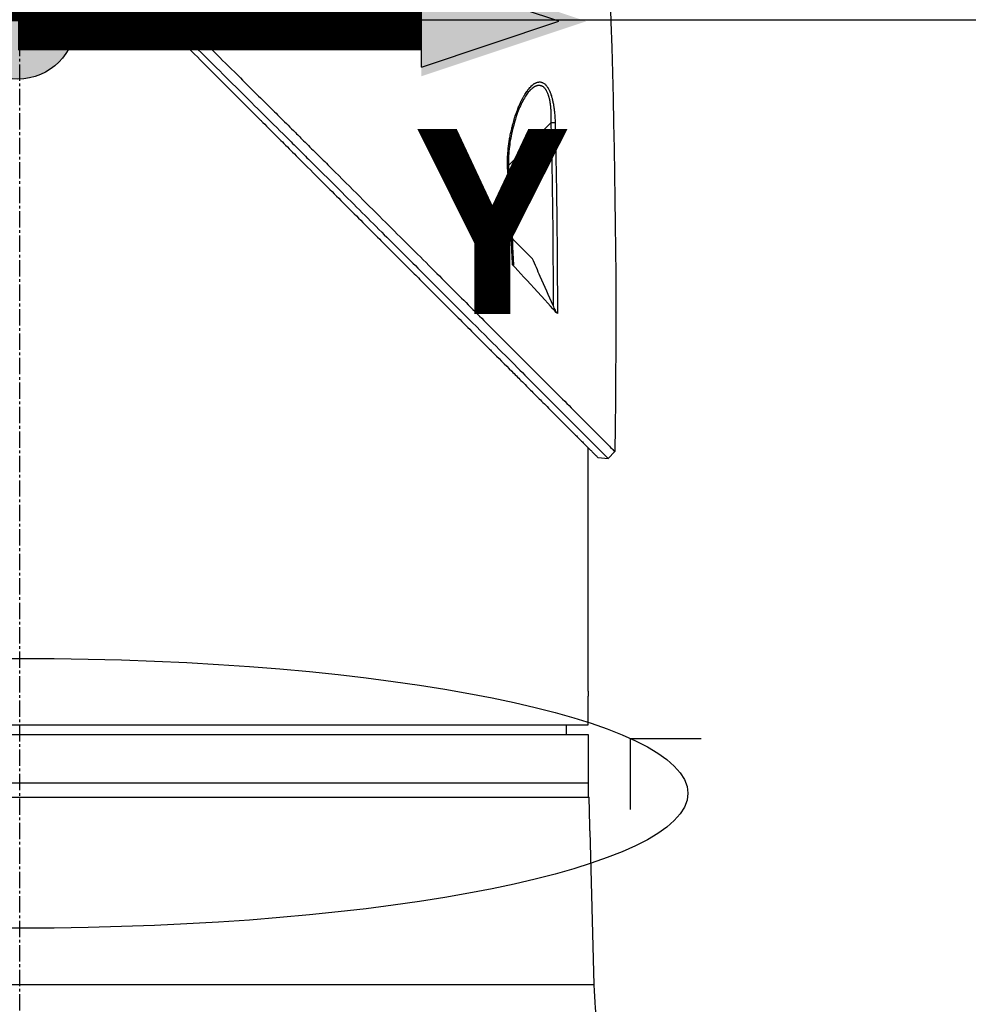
# Model space of a CAD drawing. Header units: millimetres. Extents: x 0 to 4378, y 0 to 2397.
# Tile 420 of 656: x 1612 to 1711, y 567 to 669. Entities that reach past the tile are written whole.
import ezdxf

# ---------------------------------------------------------------- set-up
doc = ezdxf.new("R2010")
doc.units = ezdxf.units.MM
doc.header["$LTSCALE"] = 0.2
doc.linetypes.add('CENTER2', pattern=[1.125, 0.75, -0.125, 0.125, -0.125])
for name, color, linetype in [('02_Center Line', 1, 'CENTER2'), ('07_Special Line2', 76, 'Continuous'), ('12_Before Rev.Num.', 5, 'Continuous'), ('13_After Rev.Num.', 6, 'Continuous')]:
    doc.layers.add(name, color=color, linetype=linetype)
doc.layers.add('14_Mark', color=7, linetype='Continuous', true_color=0xe03c31)
doc.styles.add('Rainbow-4.0 Style', font='malgunsl.ttf')
doc.styles.add('Rainbow-5.0 Style', font='malgunsl.ttf')
doc.dimstyles.new('Rainbow-4.0 Style', dxfattribs={"dimtxt": 3.5, "dimasz": 2.5, "dimexe": 1, "dimexo": 1, "dimgap": 1, "dimtad": 1, "dimdsep": 46, "dimtxsty": 'Rainbow-4.0 Style', "dimcen": 0, "dimclrd": 251, "dimclre": 251, "dimclrt": 7, "dimazin": 3, "dimtp": 0.1, "dimtm": 0.1, "dimtfac": 0.61, "dimtmove": 0, "dimatfit": 3, "dimfxl": 1, "dimlwd": -1, "dimlwe": -1, "dimarcsym": 1})
doc.dimstyles.new('Rainbow-5.0 Style', dxfattribs={"dimtxt": 4.5, "dimasz": 2.5, "dimexe": 1, "dimexo": 1, "dimgap": 1, "dimtad": 1, "dimdsep": 46, "dimtxsty": 'Rainbow-5.0 Style', "dimcen": 0, "dimclrd": 251, "dimclre": 251, "dimclrt": 7, "dimazin": 3, "dimtp": 0.1, "dimtm": 0.1, "dimtfac": 0.61, "dimtmove": 0, "dimatfit": 3, "dimfxl": 1, "dimlwd": -1, "dimlwe": -1, "dimarcsym": 1})

# ---------------------------------------------------------------- blocks, each defined once
blk = doc.blocks.new('*D143')
at = {"color": 251, "linetype": 'ByBlock', "transparency": 16777216}
for p, q in [((1676.76, 669.11), (1834.85, 669.11)), ((1829.85, 512.41), (1829.85, 656.61)), ((1703.57, 499.91), (1834.85, 499.91))]:
    blk.add_line(p, q, dxfattribs=at)
at = {"color": 251, "transparency": 16777216}
for points in [[(1827.77, 656.61), (1831.94, 656.61), (1829.85, 669.11)], [(1827.77, 512.41), (1831.94, 512.41), (1829.85, 499.91)]]:
    blk.add_solid(points, dxfattribs=at)
at = {"layer": 'Defpoints', "color": 0, "transparency": 16777216}
for p in [(1671.76, 669.11), (1829.85, 669.11), (1698.57, 499.91)]:
    blk.add_point(p, dxfattribs=at)
at = {"color": 7, "transparency": 16777216, "insert": (1815.76, 584.51), "char_height": 17.5, "attachment_point": 5, "rotation": 90, "style": 'Rainbow-4.0 Style'}
blk.add_mtext('169.2', dxfattribs=at)
blk = doc.blocks.new('*D146')
at = {"color": 251, "linetype": 'ByBlock', "transparency": 16777216}
for p, q in [((1483.19, 1869.11), (1834.85, 1869.11)), ((1829.85, 681.61), (1829.85, 1856.61)), ((1617.14, 669.11), (1834.85, 669.11))]:
    blk.add_line(p, q, dxfattribs=at)
at = {"color": 251, "transparency": 16777216}
for points in [[(1827.77, 1856.61), (1831.94, 1856.61), (1829.85, 1869.11)], [(1827.77, 681.61), (1831.94, 681.61), (1829.85, 669.11)]]:
    blk.add_solid(points, dxfattribs=at)
at = {"layer": 'Defpoints', "color": 0, "transparency": 16777216}
for p in [(1478.19, 1869.11), (1829.85, 1869.11), (1612.14, 669.11)]:
    blk.add_point(p, dxfattribs=at)
at = {"color": 7, "transparency": 16777216, "insert": (1815.75, 1269.11), "char_height": 17.5, "attachment_point": 5, "rotation": 90, "style": 'Rainbow-4.0 Style'}
blk.add_mtext('1200', dxfattribs=at)
blk = doc.blocks.new('Blk$A17R2-5W24F')
for p, q in [((52.21, 161.06), (52.21, 161.06)), ((55.13, 158.49), (50.72, 154.08)), ((50.63, 153.99), (50.63, 153.99)), ((53.21, 144.39), (51.12, 146.49)), ((59, 99.5), (59, 124.77)), ((60.02, 123.75), (61.06, 123.67)), ((61.06, 123.67), (61.76, 124.37)), ((59, 96), (59, 99)), ((-59, 96), (59, 96)), ((56.7, 96), (56.71, 95)), ((-59, 95), (59, 95)), ((59, 95), (59, 88.5)), ((-59, 90), (59, 90)), ((-59, 88.5), (59.09, 88.5)), ((59.17, 85.5), (59.09, 88.5)), ((59.18, 85), (59.6, 69.01)), ((59.6, 69.01), (-41.09, 69.01))]:
    blk.add_line(p, q)
blk.add_arc((99.59, 70.06), 40, 181.5, 195.309)
for centre, major_axis, ratio, start_param, end_param in [((55.12, 158.47), (-0.5, -0.012), 0.024078, 3.598321, 4.68712), ((50.24, 153.59), (0.499, 0.029), 0.023193, 5.671135, 6.283186)]:
    blk.add_ellipse(centre, major_axis=major_axis, ratio=ratio, start_param=start_param, end_param=end_param)
for points, knots in [([(-45.74, 229.51), (-45.74, 229.51), (-45.72, 229.49), (-45.68, 229.44), (-45.66, 229.43), (-45.61, 229.38), (-45.57, 229.33), (-45.47, 229.24), (-45.43, 229.2), (-45.33, 229.09), (-45.26, 229.02), (-45.11, 228.88), (-45.03, 228.8), (-44.82, 228.59), (-44.68, 228.45), (-44.47, 228.24), (-44.41, 228.18), (-44.21, 227.97), (-44.06, 227.82), (-43.8, 227.56), (-43.7, 227.46), (-43.46, 227.23), (-43.33, 227.09), (-43.05, 226.81), (-42.9, 226.67), (-42.73, 226.49), (-42.7, 226.47), (-42.51, 226.27), (-42.33, 226.09), (-41.98, 225.74), (-41.81, 225.57), (-41.4, 225.17), (-41.16, 224.93), (-40.76, 224.53), (-40.61, 224.38), (-40.12, 223.88), (-39.77, 223.53), (-39.03, 222.8), (-38.65, 222.42), (-38.09, 221.85), (-37.92, 221.69), (-37.16, 220.92), (-36.54, 220.3), (-35.49, 219.25), (-35.07, 218.84), (-34.16, 217.92), (-33.65, 217.42), (-32.61, 216.38), (-32.08, 215.84), (-31.43, 215.2), (-31.33, 215.09), (-30.53, 214.3), (-29.83, 213.59), (-28.59, 212.36), (-28.06, 211.83), (-26.84, 210.61), (-26.14, 209.91), (-24.83, 208.6), (-24.23, 208), (-23.22, 206.99), (-22.82, 206.58), (-22.14, 205.91), (-21.87, 205.64), (-21.26, 205.02), (-20.91, 204.68), (-20.23, 203.99), (-19.88, 203.65), (-19.22, 202.99), (-18.92, 202.68), (-18.57, 202.33), (-18.53, 202.29), (-18.14, 201.9), (-17.79, 201.55), (-16.9, 200.66), (-16.36, 200.12), (-15.64, 199.41), (-15.47, 199.24), (-14.59, 198.35), (-13.87, 197.63), (-12.42, 196.19), (-11.69, 195.46), (-10.23, 193.99), (-9.49, 193.26), (-8.01, 191.78), (-7.27, 191.04), (-5.78, 189.54), (-5.03, 188.79), (-3.52, 187.29), (-2.78, 186.54), (-1.71, 185.48), (-1.39, 185.16), (-0.76, 184.53), (-0.44, 184.21), (0, 183.77), (0.12, 183.64), (0.44, 183.33), (0.63, 183.14), (1.01, 182.76), (1.2, 182.57), (1.58, 182.19), (1.77, 182), (2.13, 181.64), (2.29, 181.47), (2.49, 181.28), (2.51, 181.26), (2.77, 181), (3.01, 180.76), (3.48, 180.28), (3.72, 180.04), (4.2, 179.56), (4.44, 179.32), (4.73, 179.03), (4.78, 178.99), (5.07, 178.69), (5.32, 178.44), (5.83, 177.94), (6.08, 177.68), (6.6, 177.16), (6.87, 176.9), (7.34, 176.43), (7.53, 176.23), (7.92, 175.85), (8.1, 175.66), (8.49, 175.28), (8.68, 175.08), (9.07, 174.7), (9.26, 174.51), (9.63, 174.14), (9.81, 173.96), (10.17, 173.59), (10.36, 173.41), (10.56, 173.21), (10.57, 173.19), (10.79, 172.98), (10.98, 172.79), (11.36, 172.4), (11.55, 172.22), (11.89, 171.87), (12.05, 171.72), (12.24, 171.53), (12.28, 171.49), (12.43, 171.34), (12.55, 171.22), (12.74, 171.03), (12.81, 170.96), (12.99, 170.77), (13.1, 170.67), (13.29, 170.48), (13.37, 170.39), (13.59, 170.18), (13.73, 170.04), (13.92, 169.85), (13.97, 169.8), (14.22, 169.54), (14.43, 169.34), (14.84, 168.93), (15.05, 168.72), (15.46, 168.31), (15.67, 168.1), (16.01, 167.75), (16.15, 167.61), (17.11, 166.66), (17.93, 165.84), (19.43, 164.34), (20.11, 163.65), (21.38, 162.39), (21.96, 161.8), (22.7, 161.06), (22.86, 160.9), (23.68, 160.09), (24.33, 159.43), (25.07, 158.7), (25.15, 158.62), (25.75, 158.01), (26.27, 157.49), (27, 156.76), (27.21, 156.56), (27.9, 155.87), (28.39, 155.38), (29.1, 154.66), (29.34, 154.43), (30.37, 153.4), (31.16, 152.6), (32.57, 151.2), (33.19, 150.58), (34.41, 149.35), (35.02, 148.75), (36.2, 147.56), (36.79, 146.98), (37.54, 146.23), (37.72, 146.05), (38.83, 144.93), (39.76, 144.01), (41.05, 142.72), (41.43, 142.34), (42.64, 141.13), (43.46, 140.3), (44.68, 139.08), (45.09, 138.67), (46.04, 137.73), (46.58, 137.19), (47.61, 136.15), (48.11, 135.65), (48.71, 135.05), (48.82, 134.95), (49.66, 134.1), (50.38, 133.39), (51.39, 132.38), (51.71, 132.06), (52.41, 131.36), (52.78, 130.99), (53.49, 130.27), (53.83, 129.93), (54.36, 129.41), (54.55, 129.22), (54.95, 128.82), (55.16, 128.61), (55.55, 128.22), (55.73, 128.03), (56.13, 127.64), (56.35, 127.42), (56.69, 127.08), (56.83, 126.94), (57.14, 126.63), (57.31, 126.45), (57.61, 126.15), (57.74, 126.02), (58.03, 125.74), (58.18, 125.59), (58.43, 125.34), (58.53, 125.24), (58.77, 124.99), (58.9, 124.86), (59.1, 124.67), (59.17, 124.6), (59.33, 124.44), (59.41, 124.36), (59.55, 124.21), (59.61, 124.15), (59.76, 124), (59.84, 123.92), (59.91, 123.86), (59.92, 123.84), (59.98, 123.78), (60.01, 123.75), (60.02, 123.75), (60.02, 123.75), (60.02, 123.75)], [0, 0, 0, 0, 0.257354, 0.257354, 0.326237, 0.326237, 0.532709, 0.532709, 0.653072, 0.653072, 0.826383, 0.826383, 0.980612, 0.980612, 1.221018, 1.221018, 1.308472, 1.308472, 1.512953, 1.512953, 1.636992, 1.636992, 1.789146, 1.789146, 1.943102, 1.943102, 1.965845, 1.965845, 2.139379, 2.139379, 2.294197, 2.294197, 2.497442, 2.497442, 2.621999, 2.621999, 2.888446, 2.888446, 3.162424, 3.162424, 3.276803, 3.276803, 3.678252, 3.678252, 3.9315, 3.9315, 4.226971, 4.226971, 4.529662, 4.529662, 4.586048, 4.586048, 4.965901, 4.965901, 5.240486, 5.240486, 5.596576, 5.596576, 5.895461, 5.895461, 6.09193, 6.09193, 6.223224, 6.223224, 6.387068, 6.387068, 6.550917, 6.550917, 6.696146, 6.696146, 6.714688, 6.714688, 6.878445, 6.878445, 7.127882, 7.127882, 7.205393, 7.205393, 7.531923, 7.531923, 7.858453, 7.858453, 8.185149, 8.185149, 8.511845, 8.511845, 8.840084, 8.840084, 9.164788, 9.164788, 9.300716, 9.300716, 9.43764, 9.43764, 9.491568, 9.491568, 9.573784, 9.573784, 9.656087, 9.656087, 9.738273, 9.738273, 9.810512, 9.810512, 9.820176, 9.820176, 9.921487, 9.921487, 10.022047, 10.022047, 10.121234, 10.121234, 10.140813, 10.140813, 10.240775, 10.240775, 10.34206, 10.34206, 10.443345, 10.443345, 10.519125, 10.519125, 10.593519, 10.593519, 10.673571, 10.673571, 10.751664, 10.751664, 10.828971, 10.828971, 10.907781, 10.907781, 10.915165, 10.915165, 10.998748, 10.998748, 11.080195, 11.080195, 11.146615, 11.146615, 11.161943, 11.161943, 11.21211, 11.21211, 11.242651, 11.242651, 11.288319, 11.288319, 11.321832, 11.321832, 11.377745, 11.377745, 11.399138, 11.399138, 11.480179, 11.480179, 11.560404, 11.560404, 11.640086, 11.640086, 11.694297, 11.694297, 12.011124, 12.011124, 12.279997, 12.279997, 12.509628, 12.509628, 12.572827, 12.572827, 12.833111, 12.833111, 12.865725, 12.865725, 13.07529, 13.07529, 13.158686, 13.158686, 13.355513, 13.355513, 13.451637, 13.451637, 13.778619, 13.778619, 14.038498, 14.038498, 14.296261, 14.296261, 14.549067, 14.549067, 14.626299, 14.626299, 15.04137, 15.04137, 15.215105, 15.215105, 15.604069, 15.604069, 15.80398, 15.80398, 16.073193, 16.073193, 16.335419, 16.335419, 16.392609, 16.392609, 16.791079, 16.791079, 16.982171, 16.982171, 17.214497, 17.214497, 17.441103, 17.441103, 17.573214, 17.573214, 17.727887, 17.727887, 17.868871, 17.868871, 18.045189, 18.045189, 18.163993, 18.163993, 18.326743, 18.326743, 18.458589, 18.458589, 18.625722, 18.625722, 18.752843, 18.752843, 18.936687, 18.936687, 19.046733, 19.046733, 19.205689, 19.205689, 19.340689, 19.340689, 19.583635, 19.583635, 19.634122, 19.634122, 19.890387, 19.890387, 19.927065, 19.927065, 19.927065, 19.927065]), ([(-25.42, 211.17), (-25.4, 211.15), (-25.2, 210.95), (-25.1, 210.85), (-25.02, 210.77), (-24.79, 210.54), (-24.63, 210.38), (-24.15, 209.9), (-23.83, 209.58), (-22.87, 208.62), (-22.22, 207.97), (-21.13, 206.87), (-20.69, 206.43), (-20.08, 205.82), (-19.9, 205.65), (-19.58, 205.32), (-19.42, 205.16), (-19.11, 204.85), (-18.96, 204.7), (-18.48, 204.22), (-18.15, 203.9), (-17.46, 203.2), (-17.08, 202.83), (-16.49, 202.24), (-16.28, 202.02), (-15.89, 201.64), (-15.71, 201.46), (-15.43, 201.18), (-15.32, 201.07), (-14.02, 199.77), (-12.83, 198.58), (-10.93, 196.69), (-10.24, 196), (-8.74, 194.51), (-7.94, 193.71), (-4.99, 190.77), (-2.81, 188.6), (-0.04, 185.85), (0.55, 185.27), (1.25, 184.57), (1.36, 184.46), (1.54, 184.28), (1.61, 184.21), (1.75, 184.07), (1.84, 183.99), (2, 183.83), (2.09, 183.74), (2.23, 183.6), (2.29, 183.54), (2.46, 183.37), (2.59, 183.25), (2.79, 183.05), (2.87, 182.97), (3.27, 182.57), (3.6, 182.24), (4.23, 181.62), (4.53, 181.33), (6.16, 179.72), (7.49, 178.4), (9.51, 176.41), (10.2, 175.73), (11.01, 174.93), (11.13, 174.81), (11.38, 174.56), (11.51, 174.44), (11.82, 174.13), (12, 173.95), (12.32, 173.63), (12.45, 173.5), (12.69, 173.27), (12.8, 173.17), (13.13, 172.83), (13.37, 172.6), (13.69, 172.29), (13.77, 172.2), (13.9, 172.07), (13.95, 172.03), (14.1, 171.88), (14.2, 171.77), (14.51, 171.47), (14.72, 171.26), (15.18, 170.81), (15.43, 170.56), (15.88, 170.12), (16.07, 169.92), (16.45, 169.55), (16.63, 169.37), (16.92, 169.08), (17.04, 168.97), (17.32, 168.69), (17.49, 168.52), (17.81, 168.2), (17.98, 168.04), (18.39, 167.63), (18.63, 167.39), (19.12, 166.91), (19.35, 166.68), (19.67, 166.36), (19.76, 166.28), (20.65, 165.38), (21.47, 164.58), (23.4, 162.66), (24.52, 161.55), (26.06, 160.02), (26.5, 159.59), (27.18, 158.91), (27.43, 158.66), (27.92, 158.18), (28.16, 157.94), (28.7, 157.4), (29, 157.1), (29.74, 156.36), (30.18, 155.92), (31.08, 155.03), (31.54, 154.58), (32.99, 153.13), (33.97, 152.16), (35.86, 150.27), (36.77, 149.37), (39.3, 146.84), (40.91, 145.24), (43.2, 142.96), (43.92, 142.23), (45.94, 140.22), (47.2, 138.96), (48.9, 137.25), (49.39, 136.76), (50.81, 135.35), (51.7, 134.45), (53.36, 132.79), (54.13, 132.02), (56.23, 129.92), (57.44, 128.71), (58.91, 127.23), (59.34, 126.81), (60.08, 126.06), (60.4, 125.74), (60.8, 125.34), (60.93, 125.21), (61.26, 124.88), (61.43, 124.71), (61.69, 124.45), (61.76, 124.37), (61.76, 124.37)], [-6.4275, -6.4275, -6.4275, -6.4275, -6.424579, -6.424579, -6.412986, -6.412986, -6.389799, -6.389799, -6.343423, -6.343423, -6.250719, -6.250719, -6.188925, -6.188925, -6.164944, -6.164944, -6.143206, -6.143206, -6.121775, -6.121775, -6.07704, -6.07704, -6.024753, -6.024753, -5.995309, -5.995309, -5.971269, -5.971269, -5.956122, -5.956122, -5.793762, -5.793762, -5.701231, -5.701231, -5.595248, -5.595248, -5.312861, -5.312861, -5.238, -5.238, -5.223233, -5.223233, -5.214163, -5.214163, -5.203983, -5.203983, -5.193148, -5.193148, -5.185837, -5.185837, -5.170025, -5.170025, -5.159458, -5.159458, -5.116192, -5.116192, -5.076828, -5.076828, -4.902395, -4.902395, -4.811092, -4.811092, -4.79475, -4.79475, -4.778204, -4.778204, -4.753484, -4.753484, -4.73568, -4.73568, -4.721937, -4.721937, -4.690616, -4.690616, -4.678702, -4.678702, -4.672826, -4.672826, -4.658232, -4.658232, -4.631069, -4.631069, -4.599206, -4.599206, -4.573269, -4.573269, -4.55068, -4.55068, -4.53588, -4.53588, -4.51433, -4.51433, -4.493222, -4.493222, -4.461613, -4.461613, -4.430745, -4.430745, -4.419812, -4.419812, -4.31126, -4.31126, -4.161308, -4.161308, -4.101635, -4.101635, -4.067542, -4.067542, -4.034221, -4.034221, -3.992837, -3.992837, -3.931624, -3.931624, -3.867648, -3.867648, -3.727894, -3.727894, -3.595814, -3.595814, -3.354286, -3.354286, -3.239165, -3.239165, -3.029822, -3.029822, -2.943183, -2.943183, -2.775567, -2.775567, -2.617669, -2.617669, -2.317664, -2.317664, -2.179435, -2.179435, -2.044748, -2.044748, -1.978451, -1.978451, -1.845335, -1.845335, -1.687717, -1.687717, -1.687717, -1.687717]), ([(-26.12, 210.46), (-26.09, 210.43), (-25.81, 210.15), (-25.2, 209.53), (-24.96, 209.29), (-24.26, 208.59), (-23.78, 208.11), (-22.35, 206.68), (-21.38, 205.71), (-19.74, 204.07), (-19.08, 203.41), (-17.53, 201.86), (-16.64, 200.97), (-14.52, 198.86), (-13.3, 197.64), (-10.43, 194.77), (-8.76, 193.12), (-4.85, 189.22), (-2.58, 186.96), (2.1, 182.32), (4.6, 179.84), (8.34, 176.16), (9, 175.51), (10.08, 174.44), (10.51, 174.02), (11.17, 173.37), (11.4, 173.14), (12.05, 172.5), (12.45, 172.1), (12.97, 171.59), (13.08, 171.48), (13.31, 171.25), (13.44, 171.12), (13.96, 170.61), (14.38, 170.2), (16.47, 168.12), (18.12, 166.49), (21.54, 163.1), (23.3, 161.35), (25.92, 158.75), (26.79, 157.89), (28.1, 156.58), (28.55, 156.14), (29.44, 155.26), (29.87, 154.82), (31.16, 153.54), (32, 152.7), (33.66, 151.06), (34.47, 150.25), (36.04, 148.68), (36.81, 147.91), (39.03, 145.7), (40.46, 144.27), (44.43, 140.31), (46.88, 137.86), (49.99, 134.75), (50.84, 133.9), (52.35, 132.38), (53.03, 131.7), (54.81, 129.93), (55.84, 128.89), (57.43, 127.3), (58.04, 126.69), (58.98, 125.75), (59.33, 125.39), (59.88, 124.85), (60.08, 124.65), (60.39, 124.34), (60.5, 124.22), (60.9, 123.82), (61.06, 123.67), (61.06, 123.67)], [0.000001, 0.000001, 0.000001, 0.000001, 0.016161, 0.016161, 0.025935, 0.025935, 0.045474, 0.045474, 0.084641, 0.084641, 0.110953, 0.110953, 0.146045, 0.146045, 0.192679, 0.192679, 0.254839, 0.254839, 0.337626, 0.337626, 0.424315, 0.424315, 0.443067, 0.443067, 0.454956, 0.454956, 0.461567, 0.461567, 0.473178, 0.473178, 0.476413, 0.476413, 0.479832, 0.479832, 0.490831, 0.490831, 0.532768, 0.532768, 0.578366, 0.578366, 0.601468, 0.601468, 0.613392, 0.613392, 0.625, 0.625, 0.647755, 0.647755, 0.670025, 0.670025, 0.691454, 0.691454, 0.732695, 0.732695, 0.809399, 0.809399, 0.839411, 0.839411, 0.865695, 0.865695, 0.911709, 0.911709, 0.946235, 0.946235, 0.972144, 0.972144, 0.991595, 0.991595, 1.006186, 1.006186, 1.050051, 1.050051, 1.050051, 1.050051]), ([(50.65, 153.61), (50.64, 153.77), (50.63, 153.92), (50.63, 154.08), (50.63, 154.16), (50.63, 154.24), (50.63, 154.32), (50.63, 154.48), (50.63, 154.64), (50.63, 154.81), (50.64, 154.88), (50.64, 154.96), (50.64, 155.03), (50.65, 155.2), (50.66, 155.37), (50.68, 155.54), (50.68, 155.61), (50.69, 155.69), (50.7, 155.76), (50.71, 155.93), (50.73, 156.1), (50.76, 156.26), (50.77, 156.34), (50.78, 156.42), (50.79, 156.5), (50.82, 156.66), (50.84, 156.82), (50.87, 156.97), (50.89, 157.07), (50.91, 157.16), (50.92, 157.25), (50.94, 157.34), (50.96, 157.42), (50.98, 157.5), (50.99, 157.58), (51.01, 157.67), (51.03, 157.75), (51.05, 157.83), (51.07, 157.91), (51.09, 157.99), (51.09, 158), (51.09, 158), (51.09, 158.01), (51.12, 158.11), (51.14, 158.2), (51.16, 158.3), (51.19, 158.39), (51.22, 158.49), (51.24, 158.58), (51.27, 158.67), (51.29, 158.76), (51.32, 158.85), (51.33, 158.89), (51.34, 158.93), (51.35, 158.97), (51.41, 159.14), (51.46, 159.3), (51.51, 159.46), (51.56, 159.58), (51.6, 159.7), (51.65, 159.82), (51.7, 159.97), (51.76, 160.12), (51.82, 160.26), (51.87, 160.37), (51.92, 160.48), (51.97, 160.59), (52.03, 160.71), (52.09, 160.83), (52.15, 160.95), (52.2, 161.04), (52.25, 161.13), (52.29, 161.21), (52.31, 161.24), (52.32, 161.26), (52.34, 161.28), (52.35, 161.31), (52.36, 161.33), (52.38, 161.35), (52.42, 161.42), (52.45, 161.48), (52.49, 161.54), (52.54, 161.61), (52.58, 161.67), (52.62, 161.73), (52.66, 161.8), (52.71, 161.85), (52.75, 161.91), (52.76, 161.92), (52.77, 161.94), (52.78, 161.95), (52.84, 162.02), (52.89, 162.09), (52.95, 162.15), (53.01, 162.22), (53.07, 162.28), (53.13, 162.33), (53.15, 162.35), (53.17, 162.37), (53.19, 162.38), (53.2, 162.39), (53.21, 162.4), (53.22, 162.41), (53.23, 162.42), (53.24, 162.43), (53.25, 162.44), (53.26, 162.44), (53.26, 162.45), (53.26, 162.45), (53.29, 162.47), (53.31, 162.49), (53.34, 162.51), (53.36, 162.52), (53.39, 162.54), (53.41, 162.56), (53.44, 162.57), (53.46, 162.59), (53.48, 162.6), (53.49, 162.6), (53.49, 162.61), (53.5, 162.61), (53.51, 162.61), (53.51, 162.62), (53.52, 162.62), (53.54, 162.64), (53.57, 162.65), (53.6, 162.66), (53.63, 162.67), (53.65, 162.68), (53.68, 162.69), (53.71, 162.7), (53.74, 162.71), (53.76, 162.72), (53.77, 162.72), (53.77, 162.72), (53.77, 162.72), (53.81, 162.73), (53.84, 162.73), (53.87, 162.73), (53.91, 162.74), (53.94, 162.74), (53.97, 162.74), (54.01, 162.74), (54.04, 162.73), (54.07, 162.73), (54.08, 162.73), (54.09, 162.72), (54.09, 162.72), (54.12, 162.72), (54.14, 162.71), (54.17, 162.7), (54.19, 162.7), (54.21, 162.69), (54.24, 162.68), (54.26, 162.67), (54.28, 162.66), (54.31, 162.65), (54.31, 162.65), (54.31, 162.65), (54.31, 162.65), (54.35, 162.63), (54.39, 162.6), (54.43, 162.58), (54.47, 162.55), (54.5, 162.52), (54.54, 162.49), (54.55, 162.48), (54.56, 162.47), (54.57, 162.46), (54.58, 162.45), (54.59, 162.44), (54.6, 162.43), (54.63, 162.4), (54.65, 162.37), (54.68, 162.33), (54.71, 162.3), (54.73, 162.27), (54.76, 162.23), (54.78, 162.19), (54.81, 162.16), (54.83, 162.12), (54.83, 162.11), (54.84, 162.11), (54.84, 162.1), (54.87, 162.06), (54.89, 162.01), (54.92, 161.96), (54.95, 161.91), (54.97, 161.86), (55, 161.8), (55, 161.78), (55.01, 161.76), (55.02, 161.74), (55.05, 161.67), (55.08, 161.59), (55.11, 161.51), (55.12, 161.48), (55.13, 161.45), (55.14, 161.41), (55.17, 161.34), (55.19, 161.27), (55.21, 161.21), (55.22, 161.16), (55.23, 161.11), (55.25, 161.06), (55.26, 161), (55.28, 160.95), (55.29, 160.89), (55.3, 160.83), (55.32, 160.78), (55.33, 160.72), (55.34, 160.66), (55.35, 160.59), (55.37, 160.53), (55.37, 160.53), (55.37, 160.52), (55.37, 160.52), (55.39, 160.41), (55.41, 160.29), (55.43, 160.18), (55.44, 160.1), (55.45, 160.02), (55.46, 159.94), (55.48, 159.82), (55.49, 159.7), (55.5, 159.57), (55.51, 159.49), (55.52, 159.41), (55.53, 159.32), (55.54, 159.2), (55.54, 159.08), (55.55, 158.96), (55.56, 158.86), (55.56, 158.76), (55.56, 158.66), (55.57, 158.61), (55.57, 158.55), (55.57, 158.49)], [0, 0, 0, 0, 0.0270827, 0.0270827, 0.0270827, 0.0411256, 0.0411256, 0.0411256, 0.0695065, 0.0695065, 0.0695065, 0.0823921, 0.0823921, 0.0823921, 0.1113872, 0.1113872, 0.1113872, 0.1242941, 0.1242941, 0.1242941, 0.1526044, 0.1526044, 0.1526044, 0.1658319, 0.1658319, 0.1658319, 0.1923647, 0.1923647, 0.1923647, 0.207916, 0.207916, 0.207916, 0.2215, 0.2215, 0.2215, 0.2354902, 0.2354902, 0.2354902, 0.2492212, 0.2492212, 0.2492212, 0.25, 0.25, 0.25, 0.2674842, 0.2674842, 0.2674842, 0.2850744, 0.2850744, 0.2850744, 0.3027002, 0.3027002, 0.3027002, 0.3104208, 0.3104208, 0.3104208, 0.3443978, 0.3443978, 0.3443978, 0.3709428, 0.3709428, 0.3709428, 0.4041468, 0.4041468, 0.4041468, 0.431509, 0.431509, 0.431509, 0.4625284, 0.4625284, 0.4625284, 0.4865055, 0.4865055, 0.4865055, 0.4932527, 0.4932527, 0.4932527, 0.4996013, 0.4996013, 0.4996013, 0.5162457, 0.5162457, 0.5162457, 0.5344736, 0.5344736, 0.5344736, 0.5525404, 0.5525404, 0.5525404, 0.5573434, 0.5573434, 0.5573434, 0.5806157, 0.5806157, 0.5806157, 0.6064037, 0.6064037, 0.6064037, 0.6143219, 0.6143219, 0.6143219, 0.6190583, 0.6190583, 0.6190583, 0.6235444, 0.6235444, 0.6235444, 0.625, 0.625, 0.625, 0.634048, 0.634048, 0.634048, 0.6430402, 0.6430402, 0.6430402, 0.6520701, 0.6520701, 0.6520701, 0.6540014, 0.6540014, 0.6540014, 0.65625, 0.65625, 0.65625, 0.6661503, 0.6661503, 0.6661503, 0.6761846, 0.6761846, 0.6761846, 0.6862488, 0.6862488, 0.6862488, 0.6875, 0.6875, 0.6875, 0.6995394, 0.6995394, 0.6995394, 0.7113318, 0.7113318, 0.7113318, 0.7228138, 0.7228138, 0.7228138, 0.7253202, 0.7253202, 0.7253202, 0.7335038, 0.7335038, 0.7335038, 0.7417519, 0.7417519, 0.7417519, 0.7494631, 0.7494631, 0.7494631, 0.75, 0.75, 0.75, 0.7628534, 0.7628534, 0.7628534, 0.7752317, 0.7752317, 0.7752317, 0.7787267, 0.7787267, 0.7787267, 0.7825392, 0.7825392, 0.7825392, 0.7923986, 0.7923986, 0.7923986, 0.8021419, 0.8021419, 0.8021419, 0.8113842, 0.8113842, 0.8113842, 0.8125, 0.8125, 0.8125, 0.8230752, 0.8230752, 0.8230752, 0.8338188, 0.8338188, 0.8338188, 0.8375, 0.8375, 0.8375, 0.8513031, 0.8513031, 0.8513031, 0.85625, 0.85625, 0.85625, 0.8671774, 0.8671774, 0.8671774, 0.875, 0.875, 0.875, 0.8846756, 0.8846756, 0.8846756, 0.8937423, 0.8937423, 0.8937423, 0.9038865, 0.9038865, 0.9038865, 0.9045152, 0.9045152, 0.9045152, 0.922179, 0.922179, 0.922179, 0.9339319, 0.9339319, 0.9339319, 0.95171, 0.95171, 0.95171, 0.9632922, 0.9632922, 0.9632922, 0.979654, 0.979654, 0.979654, 0.992574, 0.992574, 0.992574, 0.9999999, 0.9999999, 0.9999999, 0.9999999]), ([(52.93, 161.83), (52.74, 161.63), (52.55, 161.36), (52.15, 160.67), (51.93, 160.22), (51.46, 159), (51.22, 158.18), (50.92, 156.75), (50.83, 156.16), (50.72, 154.92), (50.7, 154.27), (50.74, 153.62)], [0, 0, 0, 0, 0.1428426, 0.1428426, 0.3281517, 0.3281517, 0.6097841, 0.6097841, 0.7950977, 0.7950977, 0.9892482, 0.9892482, 0.9892482, 0.9892482]), ([(53.1, 161.98), (53.13, 162.01), (53.15, 162.03), (53.17, 162.05), (53.19, 162.07), (53.21, 162.08), (53.23, 162.1), (53.25, 162.12), (53.27, 162.13), (53.28, 162.14), (53.3, 162.16), (53.31, 162.17), (53.33, 162.18), (53.34, 162.19), (53.36, 162.21), (53.37, 162.22), (53.39, 162.23), (53.4, 162.24), (53.42, 162.25), (53.43, 162.26), (53.44, 162.26), (53.45, 162.27), (53.45, 162.27), (53.45, 162.27), (53.46, 162.27), (53.46, 162.28), (53.47, 162.28), (53.48, 162.29), (53.48, 162.29), (53.49, 162.29), (53.49, 162.29), (53.5, 162.3), (53.5, 162.3), (53.51, 162.3), (53.52, 162.31), (53.53, 162.31), (53.53, 162.31), (53.55, 162.32), (53.56, 162.33), (53.57, 162.33), (53.59, 162.34), (53.6, 162.34), (53.62, 162.35), (53.63, 162.35), (53.65, 162.36), (53.66, 162.36), (53.68, 162.37), (53.69, 162.37), (53.71, 162.38), (53.73, 162.38), (53.74, 162.38), (53.76, 162.39), (53.78, 162.39), (53.79, 162.39), (53.81, 162.39), (53.82, 162.39), (53.83, 162.39), (53.83, 162.39), (53.84, 162.4), (53.85, 162.4), (53.86, 162.4), (53.86, 162.4), (53.86, 162.4), (53.87, 162.4), (53.9, 162.4), (53.93, 162.4), (53.95, 162.4), (53.96, 162.39), (53.97, 162.39), (53.98, 162.39), (53.99, 162.39), (53.99, 162.39), (54, 162.39), (54.02, 162.39), (54.04, 162.38), (54.06, 162.38), (54.07, 162.38), (54.09, 162.37), (54.11, 162.37), (54.12, 162.36), (54.13, 162.36), (54.14, 162.35), (54.17, 162.34), (54.19, 162.33), (54.22, 162.31), (54.26, 162.3), (54.29, 162.27), (54.33, 162.25), (54.34, 162.24), (54.35, 162.23), (54.36, 162.22), (54.39, 162.2), (54.42, 162.17), (54.44, 162.14), (54.46, 162.12), (54.48, 162.1), (54.5, 162.08), (54.53, 162.04), (54.56, 162.01), (54.58, 161.97), (54.59, 161.96), (54.6, 161.94), (54.61, 161.93), (54.62, 161.91), (54.63, 161.89), (54.64, 161.87), (54.64, 161.87), (54.65, 161.86), (54.65, 161.85), (54.67, 161.81), (54.7, 161.76), (54.72, 161.72), (54.74, 161.67), (54.76, 161.61), (54.78, 161.56), (54.79, 161.55), (54.79, 161.53), (54.8, 161.52), (54.81, 161.48), (54.83, 161.44), (54.84, 161.41), (54.85, 161.36), (54.87, 161.32), (54.88, 161.28), (54.89, 161.25), (54.9, 161.21), (54.91, 161.18), (54.92, 161.14), (54.93, 161.1), (54.94, 161.07), (54.95, 161.03), (54.96, 160.99), (54.96, 160.94), (54.97, 160.94), (54.97, 160.93), (54.97, 160.92), (54.97, 160.89), (54.98, 160.87), (54.99, 160.84), (55, 160.78), (55.01, 160.72), (55.02, 160.65), (55.02, 160.63), (55.03, 160.6), (55.03, 160.58), (55.04, 160.54), (55.04, 160.51), (55.05, 160.47), (55.05, 160.45), (55.05, 160.43), (55.06, 160.41), (55.06, 160.39), (55.06, 160.37), (55.06, 160.35), (55.07, 160.3), (55.08, 160.25), (55.08, 160.2), (55.09, 160.15), (55.09, 160.1), (55.1, 160.05), (55.1, 160.03), (55.1, 160.01), (55.1, 159.98), (55.11, 159.92), (55.11, 159.86), (55.12, 159.79), (55.12, 159.76), (55.12, 159.73), (55.12, 159.69), (55.13, 159.66), (55.13, 159.63), (55.13, 159.6), (55.13, 159.5), (55.14, 159.4), (55.14, 159.3), (55.14, 159.26), (55.14, 159.23), (55.14, 159.19), (55.14, 159.09), (55.14, 158.99), (55.14, 158.89), (55.14, 158.85), (55.14, 158.8), (55.14, 158.75), (55.14, 158.67), (55.14, 158.58), (55.13, 158.49)], [-0.9529876, -0.9529876, -0.9529876, -0.9529876, -0.9343568, -0.9343568, -0.9343568, -0.9165941, -0.9165941, -0.9165941, -0.9022408, -0.9022408, -0.9022408, -0.8882142, -0.8882142, -0.8882142, -0.874725, -0.874725, -0.874725, -0.8619328, -0.8619328, -0.8619328, -0.8544835, -0.8544835, -0.8544835, -0.8514938, -0.8514938, -0.8514938, -0.8436885, -0.8436885, -0.8436885, -0.8375015, -0.8375015, -0.8375015, -0.8321428, -0.8321428, -0.8321428, -0.8241969, -0.8241969, -0.8241969, -0.8114557, -0.8114557, -0.8114557, -0.7991893, -0.7991893, -0.7991893, -0.786892, -0.786892, -0.786892, -0.7755526, -0.7755526, -0.7755526, -0.7644706, -0.7644706, -0.7644706, -0.7545122, -0.7545122, -0.7545122, -0.7506055, -0.7506055, -0.7506055, -0.7444546, -0.7444546, -0.7444546, -0.7421865, -0.7421865, -0.7421865, -0.7197348, -0.7197348, -0.7197348, -0.7111981, -0.7111981, -0.7111981, -0.705, -0.705, -0.705, -0.6890008, -0.6890008, -0.6890008, -0.675, -0.675, -0.675, -0.6663736, -0.6663736, -0.6663736, -0.6414403, -0.6414403, -0.6414403, -0.6099992, -0.6099992, -0.6099992, -0.6010159, -0.6010159, -0.6010159, -0.5742689, -0.5742689, -0.5742689, -0.5546286, -0.5546286, -0.5546286, -0.5268147, -0.5268147, -0.5268147, -0.5168612, -0.5168612, -0.5168612, -0.5044535, -0.5044535, -0.5044535, -0.5, -0.5, -0.5, -0.4703226, -0.4703226, -0.4703226, -0.440173, -0.440173, -0.440173, -0.4331128, -0.4331128, -0.4331128, -0.4125801, -0.4125801, -0.4125801, -0.3913298, -0.3913298, -0.3913298, -0.375, -0.375, -0.375, -0.3562776, -0.3562776, -0.3562776, -0.3370631, -0.3370631, -0.3370631, -0.3330837, -0.3330837, -0.3330837, -0.3212869, -0.3212869, -0.3212869, -0.2925733, -0.2925733, -0.2925733, -0.2820875, -0.2820875, -0.2820875, -0.2679218, -0.2679218, -0.2679218, -0.2585353, -0.2585353, -0.2585353, -0.25, -0.25, -0.25, -0.2278122, -0.2278122, -0.2278122, -0.2051595, -0.2051595, -0.2051595, -0.19436, -0.19436, -0.19436, -0.1668443, -0.1668443, -0.1668443, -0.1527606, -0.1527606, -0.1527606, -0.1395563, -0.1395563, -0.1395563, -0.1002278, -0.1002278, -0.1002278, -0.0851731, -0.0851731, -0.0851731, -0.0482579, -0.0482579, -0.0482579, -0.0313508, -0.0313508, -0.0313508, -0.0000001, -0.0000001, -0.0000001, -0.0000001]), ([(55.57, 158.49), (55.61, 156.93), (55.64, 155.34), (55.7, 152.14), (55.72, 150.54), (55.76, 147.24), (55.78, 145.54), (55.8, 142.13), (55.8, 140.42), (55.8, 138.7)], [0, 0, 0, 0, 0.25, 0.25, 0.495865, 0.495865, 0.749803, 0.749803, 1, 1, 1, 1]), ([(51.15, 143.77), (51.13, 144.2), (51.11, 144.63), (51.04, 146.16), (50.99, 147.27), (50.88, 149.45), (50.82, 150.53), (50.73, 152.28), (50.69, 152.94), (50.65, 153.61)], [-1, -1, -1, -1, -0.8686947, -0.8686947, -0.5326904, -0.5326904, -0.2033551, -0.2033551, -0.0000001, -0.0000001, -0.0000001, -0.0000001]), ([(55.36, 139.53), (54.92, 140.53), (54.47, 141.54), (53.76, 143.16), (53.48, 143.77), (53.21, 144.39)], [-0.748717, -0.748717, -0.748717, -0.748717, -0.4190379, -0.4190379, -0.2174392, -0.2174392, -0.2174392, -0.2174392]), ([(51.24, 143.77), (51.24, 143.76), (51.24, 143.76), (51.24, 143.74), (51.23, 143.73), (51.22, 143.72), (51.21, 143.72), (51.2, 143.73), (51.19, 143.73), (51.17, 143.75), (51.16, 143.76), (51.15, 143.77)], [0.18654688, 0.18654688, 0.18654688, 0.18654688, 0.19072811, 0.19072811, 0.20745456, 0.20745456, 0.22142476, 0.22142476, 0.23185986, 0.23185986, 0.24258109, 0.24258109, 0.24258109, 0.24258109]), ([(55.8, 138.7), (55.57, 138.95), (54.86, 139.74), (52.75, 142.03), (51.82, 143.03), (51.15, 143.77)], [0.000001, 0.000001, 0.000001, 0.000001, 0.1748251, 0.1748251, 0.3326515, 0.3326515, 0.3326515, 0.3326515]), ([(55.8, 138.7), (55.79, 138.71), (55.77, 138.73), (55.75, 138.77), (55.73, 138.79), (55.68, 138.88), (55.64, 138.95), (55.52, 139.18), (55.44, 139.35), (55.36, 139.53)], [0.000001, 0.000001, 0.000001, 0.000001, 0.00875451, 0.00875451, 0.01928095, 0.01928095, 0.04275528, 0.04275528, 0.07886524, 0.07886524, 0.07886524, 0.07886524]), ([(59, 99.5), (59, 99.5), (59, 99.49), (59, 99.44), (59, 99.4), (59, 99.31), (59, 99.25), (59, 99.13), (59, 99.06), (59, 99)], [0.07533773, 0.07533773, 0.07533773, 0.07533773, 0.09417216, 0.09417216, 0.11300659, 0.11300659, 0.13184102, 0.13184102, 0.15067545, 0.15067545, 0.15067545, 0.15067545]), ([(59.18, 85), (59.18, 85), (59.18, 85.01), (59.18, 85.06), (59.18, 85.1), (59.18, 85.19), (59.18, 85.25), (59.17, 85.37), (59.17, 85.44), (59.17, 85.5)], [-0.22603724, -0.22603724, -0.22603724, -0.22603724, -0.20719798, -0.20719798, -0.18835871, -0.18835871, -0.16951533, -0.16951533, -0.15068301, -0.15068301, -0.15068301, -0.15068301])]:
    blk.add_open_spline(points, degree=3, knots=knots)
for points in [[(59.47, 208.21), (61.23, 180.31), (62.2, 152.33), (61.76, 124.37)], [(52.94, 161.82), (52.99, 161.88), (53.05, 161.93), (53.1, 161.98)], [(55.13, 158.49), (55.29, 152.17), (55.36, 145.85), (55.36, 139.53)], [(50.74, 153.62), (50.93, 150.34), (51.1, 147.05), (51.24, 143.77)]]:
    blk.add_open_spline(points, degree=3)
at = {"layer": '02_Center Line', "ltscale": 11.288275}
blk.add_line((0, -14.92), (0, 260.08), dxfattribs=at)
blk = doc.blocks.new('Blk$L1P0-3O23B')
for q in [(63.35, -1.67), (70.72, 5.7)]:
    blk.add_line((63.35, 5.7), q)
blk.add_ellipse((0, 0), major_axis=(69.35, 0), ratio=0.201954)
blk = doc.blocks.new('A$Ceda57245')
at = {"layer": '07_Special Line2'}
blk.add_hatch(color=256, dxfattribs=at).paths.add_polyline_path([(49.156, 0), (34.9, 4.752), (34.9, -4.752)])
at = {"layer": '12_Before Rev.Num.'}
blk.add_hatch(color=256, dxfattribs=at).paths.add_polyline_path([(0, 49.156), (-4.752, 34.9), (4.752, 34.9)])
at = {"layer": '14_Mark'}
h = blk.add_hatch(color=256, dxfattribs=at)
h.dxf.hatch_style = 1
h.paths.add_polyline_path([(5, 0, 1), (-5, 0, 1)])
at = {"layer": '07_Special Line2'}
for p, q in [((34.9, -3.96), (34.9, 3.96)), ((46.78, 0), (34.9, 3.96)), ((34.9, -3.96), (46.78, 0))]:
    blk.add_line(p, q, dxfattribs=at)
at = {"layer": '07_Special Line2', "const_width": 5}
blk.add_lwpolyline([(34.9, 0), (0, 0)], dxfattribs=at)
at = {"layer": '12_Before Rev.Num.'}
for p, q in [((0, 46.78), (-3.96, 34.9)), ((3.96, 34.9), (0, 46.78)), ((3.96, 34.9), (-3.96, 34.9))]:
    blk.add_line(p, q, dxfattribs=at)
at = {"layer": '12_Before Rev.Num.', "const_width": 5}
blk.add_lwpolyline([(0, 34.9), (0, 0)], dxfattribs=at)
at = {"layer": '14_Mark'}
blk.add_circle((0, 0), 5, dxfattribs=at)
at = {"layer": '07_Special Line2', "insert": (34.529, -17.308), "char_height": 16, "attachment_point": 4, "style": 'Rainbow-5.0 Style'}
blk.add_mtext('{\\fMalgun Gothic Semilight|b1|i0|c129|p50;Y}', dxfattribs=at)
at = {"layer": '12_Before Rev.Num.', "insert": (-20.587, 35.725), "char_height": 16, "attachment_point": 4, "style": 'Rainbow-5.0 Style'}
blk.add_mtext('{\\fMalgun Gothic Semilight|b1|i0|c129|p50;Z}', dxfattribs=at)
at = {"layer": '14_Mark', "insert": (-17.839, -15.459), "char_height": 16, "attachment_point": 4, "style": 'Rainbow-5.0 Style'}
blk.add_mtext('{\\fMalgun Gothic Semilight|b1|i0|c129|p50;0}', dxfattribs=at)

msp = doc.modelspace()

# ---------------------------------------------------------------- block references
msp.add_blockref('Blk$A17R2-5W24F', (1612.144, 499.915))
at = {"xscale": 1.2, "yscale": 1.2, "zscale": 1.2}
msp.add_blockref('A$Ceda57245', (1611.964, 668.951), dxfattribs=at)
at = {"layer": '13_After Rev.Num.'}
msp.add_blockref('Blk$L1P0-3O23B', (1612.144, 588.819), dxfattribs=at)

# ---------------------------------------------------------------- dimensions: what is measured, and where the dimension line sits
for base, p1, p2, picture, middle in [((1829.854, 1869.115), (1612.144, 669.115), (1478.192, 1869.115), '*D146', (1815.753, 1269.115)), ((1829.854, 669.115), (1698.574, 499.915), (1671.759, 669.115), '*D143', (1815.759, 584.515))]:
    dim = msp.add_linear_dim(base=base, p1=p1, p2=p2, angle=90, dimstyle='Rainbow-4.0 Style', override={"dimscale": 5})
    dim.commit()
    dim.dimension.update_dxf_attribs({"geometry": picture, "text_midpoint": middle})

# ---------------------------------------------------------------- leaders
at = {"annotation_type": 0, "has_hookline": 1, "hookline_direction": 0}
for points, text_width in [([(1612.144, 666.17), (1905.153, 769.397), (1917.653, 769.397)], 103.201), ([(1612.144, 500.415), (1905.198, 601.602), (1917.698, 601.602)], 41.92)]:
    msp.add_leader(points, dimstyle='Rainbow-5.0 Style', override={"dimscale": 5, "dimgap": 1, "dimtad": 1}, dxfattribs=dict(at, text_width=text_width))

doc.saveas('drawing.dxf')
